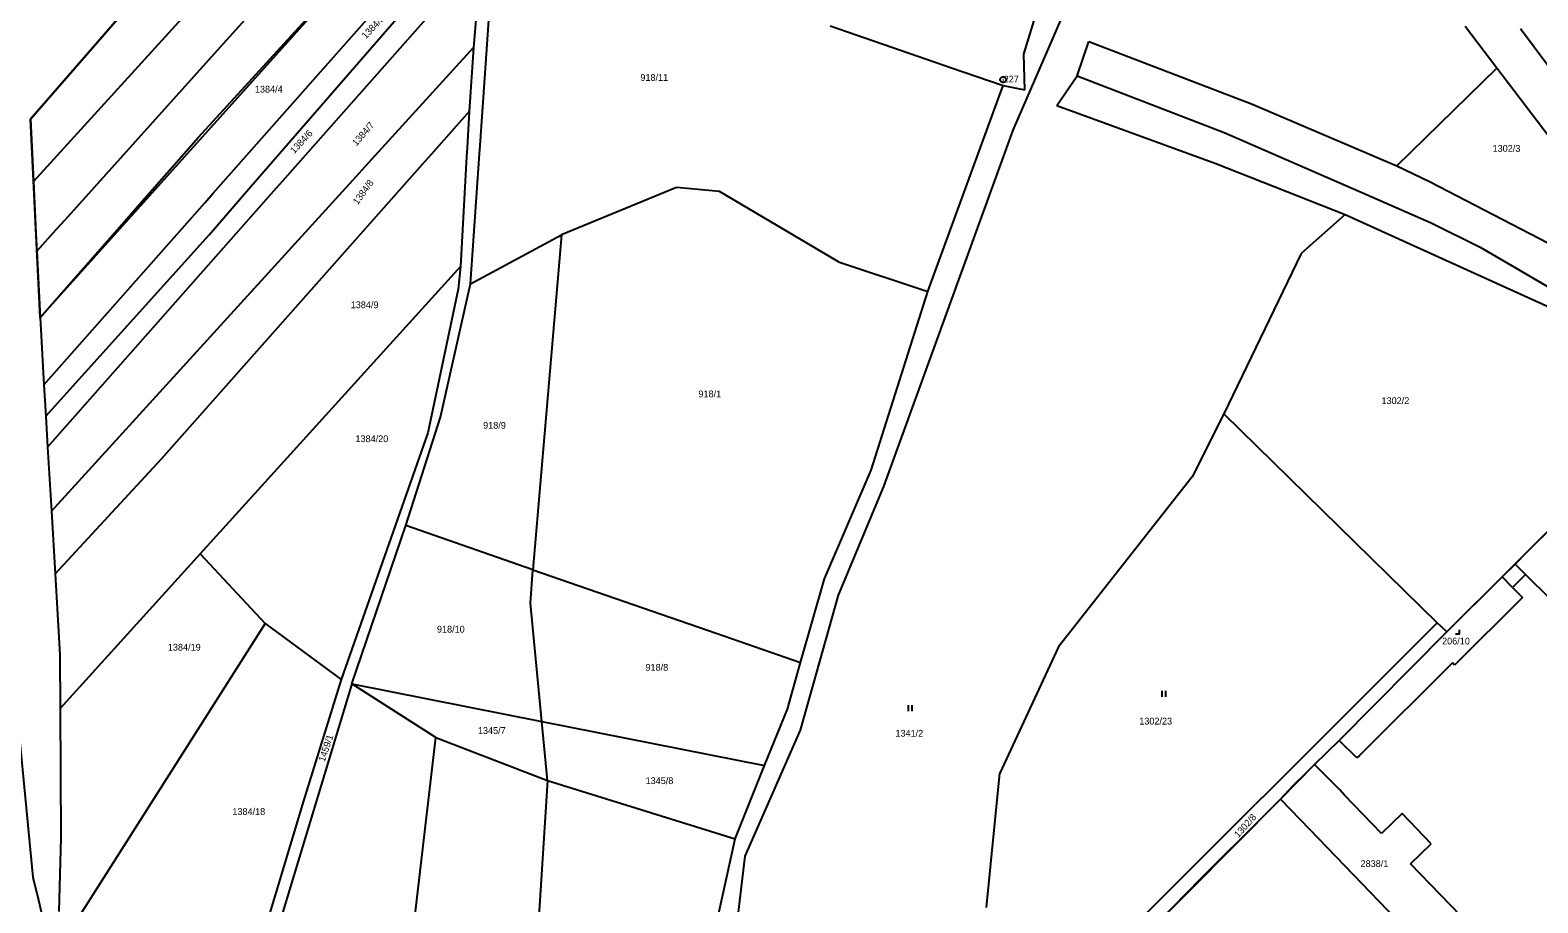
# Model space of a CAD drawing. Extents: x -580630 to -576196, y -1189024 to -1183567.
# Drawn here: x -578252.1 to -577874.8, y -1186872 to -1186653.5 of the extents above; entities that cross this region are included whole.
import ezdxf

# ---------------------------------------------------------------- set-up
doc = ezdxf.new("R2010")
doc.units = 0
for name, color, linetype in [('Vrstva 1', 7, 'Continuous'), ('Vrstva 17', 7, 'Continuous'), ('Vrstva 18', 7, 'Continuous'), ('Vrstva 19', 7, 'Continuous'), ('Vrstva 24', 7, 'Continuous'), ('Vrstva 25', 7, 'Continuous'), ('Vrstva 4', 7, 'Continuous'), ('Vrstva 6', 7, 'Continuous'), ('Vrstva 63', 7, 'Continuous')]:
    doc.layers.add(name, color=color, linetype=linetype)

msp = doc.modelspace()

# ---------------------------------------------------------------- linework, layer by layer
at = {"layer": 'Vrstva 1'}
for p, q in [((-578209.93, -1186680.28), (-578158.08, -1186623.46)), ((-578208.16, -1186661.82), (-578173.04, -1186622.75)), ((-578139.24, -1186635.05), (-578141.14, -1186657.86)), ((-578139.45, -1186682.37), (-578136.17, -1186635.07)), ((-578205.85, -1186641.48), (-578251.24, -1186691.35)), ((-577991.77, -1186645.35), (-578006.16, -1186678.5)), ((-578227.95, -1186648.14), (-578252, -1186675.76)), ((-578003.41, -1186659.49), (-578000.56, -1186650.25)), ((-578051.88, -1186652.43), (-578025.56, -1186661.51)), ((-577885, -1186663.02), (-577892.99, -1186652.55)), ((-577847.2, -1186696.2), (-577879.08, -1186653.13)), ((-578141.14, -1186657.86), (-578142.19, -1186673.87)), ((-577990.01, -1186664.92), (-577987.16, -1186656.36)), ((-577987.16, -1186656.36), (-577946.43, -1186671.98)), ((-578208.16, -1186661.82), (-578243.41, -1186701.05)), ((-578025.56, -1186661.51), (-578021.73, -1186662.83)), ((-578021.73, -1186662.83), (-578008.57, -1186667.37)), ((-578003.14, -1186668.46), (-578003.41, -1186659.49)), ((-577910.04, -1186687.47), (-577885, -1186663.02)), ((-577842.78, -1186718.77), (-577885, -1186663.02)), ((-577995.17, -1186672.39), (-577990.01, -1186664.92)), ((-578027.42, -1186718.9), (-578008.57, -1186667.37)), ((-578008.57, -1186667.37), (-578003.14, -1186668.46)), ((-578142.19, -1186673.87), (-578142.71, -1186682.97)), ((-577995.17, -1186672.39), (-577955.38, -1186686.86)), ((-577946.43, -1186671.98), (-577910.04, -1186687.47)), ((-578252, -1186675.76), (-578251.24, -1186691.35)), ((-578225.16, -1186697.64), (-578209.93, -1186680.28)), ((-578006.16, -1186678.5), (-578038.48, -1186767.77)), ((-578142.83, -1186685.1), (-578144.39, -1186712.66)), ((-578142.71, -1186682.97), (-578142.83, -1186685.1)), ((-578141.85, -1186716.99), (-578139.6, -1186684.5)), ((-578139.6, -1186684.5), (-578139.45, -1186682.37)), ((-577955.38, -1186686.86), (-577922.97, -1186699.62)), ((-577910.04, -1186687.47), (-577901.86, -1186691.37)), ((-578251.24, -1186691.35), (-578250.7, -1186702.41)), ((-577901.86, -1186691.37), (-577872.13, -1186706.87)), ((-578249.58, -1186725.45), (-578227.3, -1186700.07)), ((-578227.3, -1186700.07), (-578225.16, -1186697.64)), ((-577922.97, -1186699.62), (-577933.95, -1186709.39)), ((-577922.97, -1186699.62), (-577870.9, -1186723.28)), ((-578250.7, -1186702.41), (-578250.6, -1186704.42)), ((-578250.6, -1186704.42), (-578250.39, -1186708.81)), ((-578245.61, -1186703.49), (-578250.39, -1186708.81)), ((-578243.41, -1186701.05), (-578245.61, -1186703.49)), ((-578250.39, -1186708.81), (-578249.58, -1186725.45)), ((-577933.95, -1186709.39), (-577953.34, -1186749.53)), ((-578144.39, -1186712.66), (-578144.94, -1186718.36)), ((-578144.94, -1186718.36), (-578152.5, -1186754.33)), ((-578149.36, -1186750.42), (-578141.85, -1186716.99)), ((-578041.61, -1186763.66), (-578027.42, -1186718.9)), ((-578249.58, -1186725.45), (-578248.6, -1186742.29)), ((-578248.6, -1186742.29), (-578248.14, -1186750.12)), ((-577953.34, -1186749.53), (-577961.24, -1186765.38)), ((-577953.34, -1186749.53), (-577899.96, -1186801.9)), ((-578248.14, -1186750.12), (-578247.69, -1186757.88)), ((-578158, -1186777.54), (-578149.36, -1186750.42)), ((-578152.5, -1186754.33), (-578174.19, -1186816.09)), ((-578247.69, -1186757.88), (-578246.75, -1186773.96)), ((-578053.3, -1186790.87), (-578041.61, -1186763.66)), ((-578038.48, -1186767.77), (-578049.88, -1186794.94)), ((-577961.24, -1186765.38), (-577994.71, -1186807.92)), ((-577877.45, -1186784.14), (-577861.77, -1186768.54)), ((-578246.75, -1186773.96), (-578245.83, -1186789.66)), ((-578171.57, -1186817.18), (-578158, -1186777.54)), ((-577883.73, -1186790.39), (-577880.48, -1186787.18)), ((-577880.48, -1186787.18), (-577877.45, -1186784.14)), ((-577877.85, -1186789.8), (-577880.48, -1186787.18)), ((-578245.83, -1186789.66), (-578244.65, -1186809.9)), ((-578059.24, -1186811.79), (-578053.3, -1186790.87)), ((-577897.57, -1186804.16), (-577883.73, -1186790.39)), ((-577877.85, -1186789.8), (-577881.09, -1186793.06)), ((-577871.63, -1186795.99), (-577877.85, -1186789.8)), ((-578049.88, -1186794.94), (-578059.37, -1186828.78)), ((-577881.09, -1186793.06), (-577878.62, -1186795.54)), ((-577878.62, -1186795.54), (-577895.59, -1186812.49)), ((-577899.96, -1186801.9), (-577910.24, -1186812.18)), ((-577899.79, -1186802.06), (-577899.96, -1186801.9)), ((-577899.06, -1186802.75), (-577899.79, -1186802.06)), ((-577897.57, -1186804.16), (-577899.06, -1186802.75)), ((-578257.17, -1186805.75), (-578251.34, -1186865.61)), ((-577924.45, -1186831.34), (-577897.57, -1186804.16)), ((-578244.65, -1186809.9), (-578244.57, -1186823.39)), ((-577994.71, -1186807.92), (-578009.42, -1186839.57)), ((-578062.57, -1186823.49), (-578059.24, -1186811.79)), ((-577910.24, -1186812.18), (-577942.11, -1186844.01)), ((-577896.16, -1186811.91), (-577919.36, -1186835.11)), ((-577895.59, -1186812.49), (-577896.16, -1186811.91)), ((-578171.57, -1186817.18), (-578211.21, -1186948.19)), ((-578174.19, -1186816.09), (-578183.68, -1186846.47)), ((-578171.57, -1186817.18), (-578124.03, -1186826.6)), ((-578244.57, -1186823.39), (-578244.37, -1186855.65)), ((-578068.28, -1186837.65), (-578062.57, -1186823.49)), ((-578124.03, -1186826.6), (-578068.28, -1186837.65)), ((-578059.37, -1186828.78), (-578073.22, -1186860.29)), ((-577930.67, -1186837.39), (-577924.45, -1186831.34)), ((-577920.05, -1186835.67), (-577924.45, -1186831.34)), ((-577919.36, -1186835.11), (-577920.05, -1186835.67)), ((-578075.66, -1186855.97), (-578068.28, -1186837.65)), ((-578012.76, -1186873.22), (-578009.42, -1186839.57)), ((-577936.11, -1186842.68), (-577932.67, -1186839.34)), ((-577932.67, -1186839.34), (-577930.67, -1186837.39)), ((-577924.35, -1186843.71), (-577930.67, -1186837.39)), ((-577942.11, -1186844.01), (-577945.44, -1186847.34)), ((-577939.16, -1186846.05), (-577936.11, -1186842.68)), ((-577923.17, -1186845.06), (-577924.35, -1186843.71)), ((-578183.68, -1186846.47), (-578199.95, -1186900.72)), ((-577946.97, -1186848.87), (-577945.44, -1186847.34)), ((-577941.9, -1186848.78), (-577939.16, -1186846.05)), ((-577939.16, -1186846.05), (-577931.85, -1186853.61)), ((-577913.88, -1186854.68), (-577923.17, -1186845.06)), ((-577946.97, -1186848.87), (-577981.18, -1186883.05)), ((-577959.09, -1186865.91), (-577943.45, -1186850.32)), ((-577943.45, -1186850.32), (-577941.9, -1186848.78)), ((-577908.73, -1186849.67), (-577913.88, -1186854.68)), ((-577901.46, -1186857.23), (-577908.73, -1186849.67)), ((-577931.85, -1186853.61), (-577883.51, -1186903.84)), ((-578244.37, -1186855.65), (-578244.86, -1186874.18)), ((-578081.32, -1186881.83), (-578075.66, -1186855.97)), ((-577906.6, -1186862.21), (-577901.46, -1186857.23)), ((-578073.22, -1186860.29), (-578075.93, -1186882.85)), ((-577891.54, -1186877.85), (-577906.6, -1186862.21)), ((-578251.34, -1186865.61), (-578249.97, -1186871.34)), ((-577975.15, -1186882.3), (-577959.09, -1186865.91)), ((-578249.97, -1186871.34), (-578249.2, -1186874.6))]:
    msp.add_line(p, q, dxfattribs=at)
at = {"layer": 'Vrstva 24'}
msp.add_line((-578008.61, -1186665.89), (-578008.51, -1186665.89), dxfattribs=at)
msp.add_lwpolyline([(-578008.37, -1186665.17), (-578008.03, -1186665.36), (-578007.84, -1186665.7), (-578007.84, -1186666.09), (-578008.03, -1186666.43), (-578008.37, -1186666.62), (-578008.76, -1186666.62), (-578009.1, -1186666.43), (-578009.29, -1186666.09), (-578009.29, -1186665.7), (-578009.1, -1186665.36), (-578008.76, -1186665.17)], close=True, dxfattribs=at)
at = {"layer": 'Vrstva 25'}
for p, q in [((-577968.84, -1186818.93), (-577968.84, -1186820.43)), ((-577967.84, -1186820.43), (-577967.84, -1186818.93)), ((-578032.3, -1186822.48), (-578032.3, -1186823.98)), ((-578031.3, -1186823.98), (-578031.3, -1186822.48))]:
    msp.add_line(p, q, dxfattribs=at)
msp.add_lwpolyline([(-577895.33, -1186804.62), (-577894.33, -1186804.62), (-577894.33, -1186803.62)], dxfattribs=at)
at = {"layer": 'Vrstva 4'}
for p, q in [((-577990.01, -1186664.92), (-577953.25, -1186679.11)), ((-577953.25, -1186679.11), (-577917.66, -1186694.63)), ((-577917.66, -1186694.63), (-577901.44, -1186701.71)), ((-577901.44, -1186701.71), (-577889.22, -1186707.82)), ((-577889.22, -1186707.82), (-577868.76, -1186719.78)), ((-577881.09, -1186793.06), (-577883.73, -1186790.39))]:
    msp.add_line(p, q, dxfattribs=at)
at = {"layer": 'Vrstva 6'}
for p, q in [((-578206.22, -1186694.3), (-578144.25, -1186624.11)), ((-578196.81, -1186692.68), (-578140.06, -1186627.21)), ((-578188.93, -1186691.33), (-578139.24, -1186635.05)), ((-578168.24, -1186687.65), (-578141.14, -1186657.86)), ((-578142.19, -1186673.87), (-578151.71, -1186684.62)), ((-578151.71, -1186684.62), (-578153.98, -1186687.17)), ((-578153.98, -1186687.17), (-578219.3, -1186760.9)), ((-578170.5, -1186690.14), (-578168.24, -1186687.65)), ((-578246.75, -1186773.96), (-578170.5, -1186690.14)), ((-578198.88, -1186695.06), (-578196.81, -1186692.68)), ((-578191.04, -1186693.72), (-578188.93, -1186691.33)), ((-578090.35, -1186692.92), (-578119.07, -1186704.71)), ((-578079.52, -1186693.92), (-578090.35, -1186692.92)), ((-578248.6, -1186742.29), (-578208.34, -1186696.69)), ((-578247.69, -1186757.88), (-578191.04, -1186693.72)), ((-578208.34, -1186696.69), (-578206.22, -1186694.3)), ((-578207.29, -1186704.77), (-578198.88, -1186695.06)), ((-578049.79, -1186711.51), (-578079.52, -1186693.92)), ((-578248.14, -1186750.12), (-578207.29, -1186704.77)), ((-578141.85, -1186716.99), (-578119.07, -1186704.71)), ((-578119.07, -1186704.71), (-578126.3, -1186788.66)), ((-578049.79, -1186711.51), (-578027.42, -1186718.9)), ((-578144.39, -1186712.66), (-578209.5, -1186784.63)), ((-578219.3, -1186760.9), (-578245.83, -1186789.66)), ((-578126.3, -1186788.66), (-578158, -1186777.54)), ((-578209.5, -1186784.63), (-578244.57, -1186823.39)), ((-578209.5, -1186784.63), (-578193.24, -1186802.06)), ((-578126.84, -1186796.98), (-578126.3, -1186788.66)), ((-578126.3, -1186788.66), (-578080.4, -1186804.49)), ((-578124.03, -1186826.6), (-578126.84, -1186796.98)), ((-578193.24, -1186802.06), (-578240.85, -1186877.1)), ((-578193.24, -1186802.06), (-578174.19, -1186816.09)), ((-578080.4, -1186804.49), (-578059.24, -1186811.79)), ((-578150.52, -1186830.59), (-578171.57, -1186817.18)), ((-578122.63, -1186841.36), (-578124.03, -1186826.6)), ((-578163.93, -1186944.68), (-578150.52, -1186830.59)), ((-578150.52, -1186830.59), (-578122.63, -1186841.36)), ((-578122.63, -1186841.36), (-578125.11, -1186880.83)), ((-578122.63, -1186841.36), (-578075.66, -1186855.97))]:
    msp.add_line(p, q, dxfattribs=at)
at = {"layer": 'Vrstva 63'}
for p, q in [((-578158.08, -1186623.46), (-578249.58, -1186725.45)), ((-578252, -1186675.76), (-578227.95, -1186648.14)), ((-578249.58, -1186725.45), (-578252, -1186675.76)), ((-577897.57, -1186804.16), (-577861.77, -1186768.54)), ((-577924.45, -1186831.34), (-577897.57, -1186804.16)), ((-577930.67, -1186837.39), (-577924.45, -1186831.34)), ((-577939.16, -1186846.05), (-577930.67, -1186837.39)), ((-577975.15, -1186882.3), (-577939.16, -1186846.05))]:
    msp.add_line(p, q, dxfattribs=at)

# ---------------------------------------------------------------- texts
at = {"layer": 'Vrstva 17'}
msp.add_text('227', height=1.7, dxfattribs=at).set_placement((-578008.444, -1186666.59))
at = {"layer": 'Vrstva 18'}
for s, rotation, p in [('1384/5', 46.58147, (-578168.045, -1186655.798)), ('1384/7', 49.04519, (-578170.382, -1186682.626)), ('1384/6', 46.98254, (-578185.953, -1186684.543)), ('1384/8', 53.85803, (-578170.075, -1186697.336)), ('1459/1', 71.39054, (-578178.348, -1186836.822)), ('1302/8', 48.35764, (-577949.676, -1186855.846))]:
    msp.add_text(s, height=1.7, rotation=rotation, dxfattribs=at).set_placement(p)
for s, p in [('918/11', (-578099.345, -1186666.19)), ('1384/4', (-578195.808, -1186669.12)), ('1302/3', (-577886.099, -1186683.95)), ('1384/9', (-578171.838, -1186723.11)), ('918/1', (-578084.814, -1186745.43)), ('1302/2', (-577913.886, -1186747.12)), ('918/9', (-578138.702, -1186753.29)), ('1384/20', (-578170.648, -1186756.65)), ('918/10', (-578150.26, -1186804.34)), ('1384/19', (-578217.599, -1186808.86)), ('918/8', (-578098.072, -1186813.89)), ('1345/7', (-578140.008, -1186829.72)), ('1341/2', (-578035.527, -1186830.4)), ('1302/23', (-577974.512, -1186827.36)), ('1345/8', (-578098.048, -1186842.28)), ('1384/18', (-578201.45, -1186850.01)), ('2838/1', (-577919.129, -1186863.05))]:
    msp.add_text(s, height=1.7, dxfattribs=at).set_placement(p)
at = {"layer": 'Vrstva 19'}
msp.add_text('206/10', height=1.7, dxfattribs=at).set_placement((-577898.732, -1186807.32))

doc.saveas('drawing.dxf')
